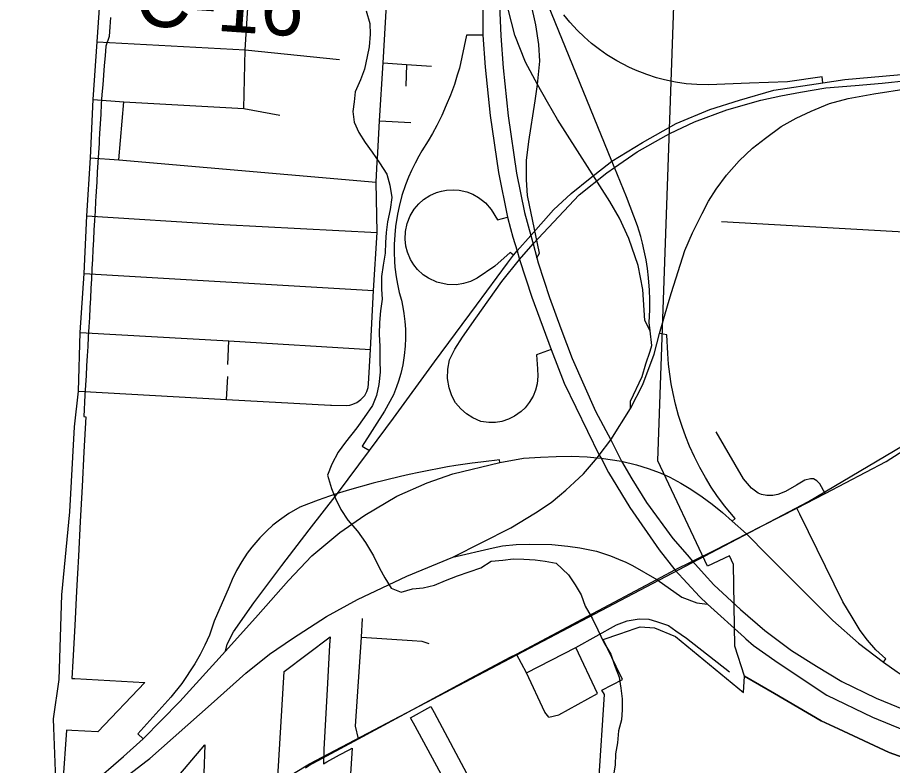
# Model space of a CAD drawing. Extents: x 114843 to 284848, y 317643 to 566895.
# Drawn here: x 230438 to 234947, y 403844 to 407698 of the extents above; entities that cross this region are included whole.
import ezdxf

# ---------------------------------------------------------------- set-up
doc = ezdxf.new("R2010")
doc.units = 0
for name, color, linetype in [('GM_X_City_Street', 7, 'Continuous'), ('GM_X_Corporation', 7, 'Continuous'), ('GM_X_County_Road', 7, 'Continuous'), ('GM_X_County_Road_Text', 7, 'Continuous'), ('GM_X_Interchange_Ramps', 7, 'Continuous'), ('GM_X_Interstate_Route', 7, 'Continuous'), ('GM_X_Minor_River', 7, 'Continuous'), ('GM_X_Rail_Line', 7, 'Continuous'), ('GM_X_Township_Road', 7, 'Continuous'), ('GM_X_US_Route', 7, 'Continuous')]:
    doc.layers.add(name, color=color, linetype=linetype)

msp = doc.modelspace()

# ---------------------------------------------------------------- linework, layer by layer
at = {"layer": 'GM_X_City_Street'}
for points in [[(234066.1, 406646.8), (235127.3, 406586.3), (235636.9, 406557.2)], [(234600.2, 405245.3), (234572.5, 405294.5), (234557.2, 405311), (234538.9, 405320.8), (234523.7, 405320.7), (234495.7, 405313.6), (234451.9, 405288.3), (234396, 405255.3), (234355.9, 405240.5), (234330.1, 405235), (234299.8, 405234.8), (234272.4, 405239.2), (234254.2, 405247.4), (234219.9, 405272.2), (234178.5, 405320.4), (234037.2, 405562.2)]]:
    msp.add_lwpolyline(points, dxfattribs=at)
at = {"layer": 'GM_X_Corporation'}
for points in [[(235116.1, 403844.3), (234929.6, 403909.9), (234668.3, 404033), (234579.5, 404073.9), (234337.9, 404214.3), (234184.7, 404303.3), (234135.1, 404458.5), (234127.6, 404879), (234106.3, 404924.2), (233993.3, 404870.8), (233736.9, 405413.3), (233827.5, 407954.4)], [(230917.4, 407698.6), (230913.7, 407649.6), (230909.8, 407599.9), (230893.1, 407550.1), (230889, 407499.7), (230885, 407450.1), (230880.9, 407400), (230876.9, 407350.2), (230873, 407301.9), (230869.6, 407251.5), (230866.7, 407200.6), (230861, 407100.1), (230859.3, 407070.1), (230858.1, 407050.4), (230855.2, 407000.1), (230851.7, 406950.8), (230848.7, 406900.7), (230845.8, 406850.4), (230842.9, 406800.6), (230841.4, 406775.8), (230840, 406751.5), (230837, 406700.6), (230834.5, 406652), (230831.8, 406601.8), (230829.2, 406551.9), (230826.6, 406501.2), (230824, 406451.9), (230821.5, 406402.7), (230818.8, 406351.6), (230816, 406301.4), (230813.4, 406252.4), (230810.6, 406201.3), (230808, 406152.9), (230805.3, 406103.8), (230802.2, 406053.1), (230799.3, 406002.9), (230796.5, 405953.9), (230793.6, 405902.9), (230790.7, 405852.6), (230787.9, 405803.8), (230785.4, 405752.7), (230778.8, 405641.3), (230789.7, 405640.6), (230780, 405460.2), (230770.4, 405280.6), (230760.8, 405101), (230751.3, 404922), (230746.5, 404832.7), (230741.6, 404741.4), (230732.2, 404565.7), (230722.4, 404382), (230717.6, 404292.3), (230732.6, 404291.5), (231093.3, 404272.1), (230850.8, 404017.1), (230718.2, 404023.2), (230690.7, 404025.4), (230670.5, 403757.4)], [(233433.7, 403762.2), (233462.9, 404209.7), (233448, 404231.1), (233554.6, 404287.5), (233523.2, 404352.9), (233456.1, 404492.3), (233542, 404522.2), (233621.1, 404549.7), (233646.4, 404558.5), (233721.1, 404553.5), (233828.2, 404508.3), (234179.3, 404220.2), (234184.7, 404303.3), (234337.9, 404214.3), (234579.5, 404073.9), (234668.3, 404033), (234929.6, 403909.9), (235116.1, 403844.3)], [(231778.7, 403782.6), (231812.1, 404328.6), (232048.4, 404506), (232046, 404463), (232033.3, 404234.7), (232016.3, 403927.4), (232013.8, 403852.6), (232032.5, 403862.8), (232097.2, 403897.7), (232146.6, 403924), (232162.2, 403932.4), (232141.3, 403613.3)], [(232735, 403589.6), (232487.3, 404045.4), (232462.5, 404089.5), (232566.8, 404147.6), (232585.3, 404116.5), (232766, 403777.9)], [(231250.9, 403770.5), (231403.5, 403949.5), (231392.2, 403654.4)]]:
    msp.add_lwpolyline(points, dxfattribs=at)
at = {"layer": 'GM_X_County_Road'}
for points in [[(230625.2, 404036.8), (230623.6, 404084.5), (230652.9, 404286.2), (230666.8, 404723.5), (230708.1, 405150.9), (230731.8, 405588.8), (230751.4, 405771.9), (230759.7, 406075.1), (230781, 406378.4), (230794.6, 406676.4), (230813.3, 406974.5), (230826.8, 407275.1), (230848.1, 407573.2), (230867.9, 407873.8), (230885.8, 408185.1), (230886.8, 408204.7), (230894.1, 408341.9)], [(234600.2, 405245.3), (234913.8, 405410.7), (235176.6, 405578), (235271, 405643.2), (235444.7, 405757.5), (235741.4, 405950.8), (236265.5, 406297.6), (236411.9, 406401.8), (236510.1, 406466.2), (236863.7, 406667.6)], [(234037.4, 404957.2), (234195, 405037.5), (234454.3, 405169.2), (234600.2, 405245.3)], [(232977, 404401), (233009.3, 404418), (233376.5, 404613.8), (233732.4, 404801.8), (233825.8, 404851), (233916.9, 404895.8), (234037.4, 404957.2)], [(231921, 403832.3), (231938.6, 403843.1), (232194.2, 403981.3), (232497.4, 404143.6), (232769.8, 404291.6), (232977, 404401)], [(230632.2, 403772.2), (230632.9, 403814.4), (230625.2, 404036.8)]]:
    msp.add_lwpolyline(points, dxfattribs=at)
at = {"layer": 'GM_X_Interchange_Ramps'}
for points in [[(233114, 406458.8), (233127.7, 406483.6), (233065, 406780.8), (233060.4, 406862.1), (233060.9, 406961.1), (233073.3, 407058.8), (233105.6, 407268.7), (233118, 407352.1), (233130.2, 407473.3), (233124.3, 407559.2), (233108, 407659.4), (233060.8, 407876.5), (233031.1, 408024.7), (233013.2, 408161.3), (233002.8, 408269), (232989.3, 408448.6), (232994.5, 408937.4), (232973.9, 408958.9)], [(233697.4, 406083.1), (233670.6, 406135.9), (233659.6, 406296.1), (233636.5, 406420.9), (233587.3, 406559.9), (233539.7, 406663.7), (233489.6, 406749.3), (233220.9, 407173.2), (233168.2, 407261.3), (233118, 407352.1), (233056, 407467.6), (233000.3, 407607.8), (232965.4, 407741.7), (232953, 407845.8), (232944.2, 407975.9), (232965, 408452.8), (232948.2, 408475.5)], [(233596.9, 405683.2), (233596, 405721.2), (233655.9, 405847.5), (233676.2, 405913.6), (233697.5, 405978), (233705.9, 406008.6), (233697.4, 406083.1), (233692.5, 406127), (233695.9, 406191.5), (233696.3, 406245.1), (233694.7, 406293.7), (233689.9, 406355.7), (233684, 406404.7), (233676.9, 406449.2), (233667.8, 406495.8), (233658.5, 406535.8), (233649.6, 406569.5), (233632.9, 406624.5), (233575.3, 406773.7), (233514, 406924.4), (233500.7, 406957.1), (233099.1, 407944.9)], [(234588.5, 407361.4), (234583.9, 407391.7), (234405.3, 407367.2), (234210, 407359.2), (233998.1, 407351), (233937.8, 407352.4), (233884.3, 407357), (233829.2, 407364.9), (233771.5, 407376.9), (233730.1, 407387.8), (233681, 407403.6), (233623.1, 407426), (233587.7, 407442.1), (233526.8, 407473.9), (233474.8, 407505.9), (233436.1, 407533), (233396.3, 407564), (233357.3, 407598), (233323.6, 407630.7), (233283.7, 407674), (233253, 407711.5)], [(232836.1, 407606.4), (232751, 407606.3), (232716.2, 407436.7), (232704.1, 407400.5), (232689.4, 407353.3), (232668.7, 407297.6), (232647.5, 407246.1), (232623.7, 407193.5), (232597.7, 407141.1), (232575.4, 407099.5), (232554.5, 407063), (232521.6, 407010.3), (232505.4, 406982.8), (232486.3, 406947.7), (232467.4, 406908.9), (232452.9, 406875.8), (232437, 406835), (232419, 406780.5), (232404.2, 406724.8), (232395.7, 406684.9), (232385.6, 406620.7), (232381.4, 406578), (232378.8, 406528.5), (232378.5, 406489.2), (232380.4, 406441.1), (232382.7, 406412), (232388.8, 406361.4), (232395.1, 406323.9), (232404.8, 406281.4), (232415.8, 406241), (232423.7, 406204.6), (232429.2, 406172.9), (232434.2, 406132), (232437, 406092.6), (232437.6, 406044.9), (232435.8, 406003.8), (232430.8, 405955.6), (232422.8, 405907.8), (232412.6, 405863.3), (232401.1, 405823.9), (232391.4, 405795.3), (232375.2, 405754.4), (232329.3, 405669.3), (232214, 405489.9), (232252.2, 405466.1)], [(233799.6, 407099.5), (233926.8, 407160.7), (234093.5, 407221.5), (234268.5, 407272.4), (234371.1, 407293.9), (234472.8, 407313.2), (234604, 407336.1), (234754, 407347.6), (234892.9, 407360.2), (235021.7, 407372.9), (235027.5, 407332.2)], [(233187.6, 405986.9), (233111.6, 405960.4), (233116.9, 405886.9), (233119.2, 405850.4), (233115.5, 405810.9), (233107.2, 405777.7), (233094.4, 405746.2), (233075.2, 405713.7), (233053.2, 405686.7), (233033.2, 405667.8), (232998.7, 405643.3), (232967.4, 405628), (232932.7, 405616.9), (232901, 405611.5), (232867.1, 405610.4), (232825, 405615.7), (232784.8, 405634.4), (232751.1, 405655), (232722, 405681.4), (232695.1, 405712.5), (232676.3, 405748.3), (232662.1, 405789.9), (232653.7, 405837.3), (232654.5, 405885.9), (232664.5, 405933.5), (232690.8, 405989.3), (232730.9, 406050.9), (232799.6, 406148.7), (232933.3, 406337.4), (233025.4, 406450.2), (233094.6, 406531.1), (233332.1, 406783.9), (233475.3, 406897.5), (233514, 406924.4), (233631.7, 407006.3), (233780.1, 407090.1), (233799.6, 407099.5)], [(232993.9, 406473.3), (232976.9, 406486.7), (232897.9, 406416.6), (232805.7, 406354.7), (232771.5, 406337.7), (232736.2, 406326.5), (232699.1, 406320.7), (232652, 406321.5), (232599.4, 406333.5), (232554.9, 406354.1), (232528.2, 406372.5), (232499.5, 406399), (232480, 406422.9), (232462.8, 406450.9), (232446.9, 406488.8), (232439.1, 406518.9), (232434.8, 406555.7), (232436.5, 406595.4), (232445.1, 406636), (232461, 406675.8), (232482.4, 406710.5), (232505.6, 406737.7), (232530.7, 406759.8), (232562, 406780.2), (232596.2, 406795.6), (232622, 406803.4), (232648, 406808.2), (232684.7, 406810.3), (232713.4, 406808), (232753.8, 406798.9), (232784.6, 406786.8), (232813.9, 406770.4), (232834.3, 406755.6), (232849.2, 406742.4), (232879.3, 406707.8), (232910.5, 406655.8), (232963.1, 406668.3)], [(234121, 405102.6), (234135.6, 405116.5), (234080.6, 405181.8), (234042.2, 405234.6), (234012.8, 405278.6), (233982.9, 405327.4), (233953.5, 405380), (233926.3, 405434), (233901.4, 405489), (233882, 405536.6), (233862.5, 405590.3), (233844.2, 405647.9), (233828.5, 405705.4), (233816, 405759.7), (233806.5, 405810), (233798.6, 405860.8), (233792.6, 405912), (233788.2, 405966.9), (233783.8, 406063.3), (233745.3, 406070.1)], [(232923.1, 405405.6), (232921, 405417.8), (232895.1, 405415.1), (232866.8, 405412), (232824.6, 405406.9), (232780.7, 405401.2), (232744.6, 405396.1), (232696.2, 405388.7), (232654.1, 405381.9), (232610.5, 405374.3), (232557.6, 405364.4), (232506.4, 405354.1), (232456.8, 405343.5), (232410.5, 405333), (232333.8, 405314.4), (232269.7, 405297.6), (232148.4, 405264.5), (232096.5, 405248.7), (232086, 405245.3), (232045, 405231.8), (231987.8, 405211.5), (231936.4, 405191.8), (231892.4, 405173.9), (231835.6, 405142.2), (231787.1, 405108.3), (231753.6, 405081.4), (231722.4, 405053.5), (231686.7, 405017.5), (231644.6, 404968.3), (231621.9, 404938), (231593.6, 404895.2), (231567, 404848.4), (231544.4, 404801.7), (231528.8, 404763.8), (231451.4, 404586.7), (231426.6, 404514.6), (231403.5, 404462.8), (231379.1, 404415.5), (231351.4, 404367), (231283.7, 404265.5), (231227, 404195.5), (231058.3, 404006.5), (231086, 403980.3)], [(234900.2, 404376.2), (234912.6, 404392.6), (234860.7, 404438.9), (234818.4, 404489.8), (234780.3, 404539.3), (234738.5, 404607.2), (234691.6, 404686.2), (234469.7, 405138.9), (234454.3, 405169.2)]]:
    msp.add_lwpolyline(points, dxfattribs=at)
at = {"layer": 'GM_X_Interstate_Route'}
msp.add_line((233993.3, 404674.9), (234183.9, 404503.6), dxfattribs=at)
for points in [[(232940.5, 410092.5), (232916.2, 409652.9), (232863.6, 408604.4), (232844.9, 408303.1), (232835.9, 408074), (232836.1, 407606.4), (232847.4, 407441.4), (232874.1, 407193.2), (232916.5, 406898.8), (232963.1, 406668.3), (232978.4, 406611.3)], [(232954.7, 408580.8), (232948.2, 408475.5), (232937.3, 408300.6), (232927.7, 408066.7), (232917.7, 407839.8), (232928.6, 407603.8), (232939.8, 407438.8), (232966.5, 407190.6), (233008.9, 406896.3), (233050, 406693), (233082.6, 406573.9), (233094.6, 406531.1), (233114, 406458.8), (233120.7, 406434.1), (233179.3, 406255), (233237.2, 406096.2), (233296.8, 405940.8), (233416.4, 405668.9), (233494.4, 405522.4), (233550.4, 405411.5), (233604.2, 405320), (233679.5, 405198.1), (233814.9, 405014), (233888.7, 404928.4)], [(232978.4, 406611.3), (232990.6, 406565.7), (233012.9, 406494.8), (233025.4, 406450.2), (233087.9, 406256.1), (233187.6, 405986.9)], [(233187.6, 405986.9), (233255.5, 405813.7), (233435.8, 405443), (233442.3, 405432.3)], [(231086, 403980.3), (231274.1, 404172.5), (231509.7, 404432.6), (231678.2, 404619.8), (231835, 404797.6), (231953.8, 404923.8), (232098.2, 405044.5), (232227.2, 405133.8), (232391.7, 405231.8), (232547.9, 405299.9), (232681.5, 405346.4), (232923.1, 405405.6), (233044.6, 405427.3), (233132.3, 405432.8), (233213.4, 405436.6), (233292.1, 405437.2), (233372.5, 405433.7), (233424.4, 405429.3), (233445.5, 405427), (233550.4, 405411.5), (233626.8, 405393.4), (233687.9, 405374.3), (233748.9, 405352), (233798.6, 405328.9), (233856.4, 405299.2), (233907.8, 405268), (233966.5, 405227.8), (234017.9, 405190), (234071, 405146.6), (234121, 405102.6)], [(233442.3, 405432.3), (233445.5, 405427), (233483.6, 405353.3), (233592.6, 405173.4), (233744.7, 404954.5), (233825.8, 404851), (233952.6, 404713.9), (233993.3, 404674.9)], [(234121, 405102.6), (234195, 405037.5), (234304.4, 404925.5), (234639.7, 404590.1), (234771.5, 404473.4), (234900.2, 404376.2), (234970.4, 404325.5), (235038.5, 404281.5), (235149.2, 404219.7), (235260.7, 404168.3), (235371.1, 404120.8), (235499.7, 404078), (235615.6, 404048.3), (235751.6, 404016.4), (235818.3, 403990.2), (235905.6, 403941.1)], [(232681.1, 404916.5), (232888, 404965.1), (232937.3, 404975.8), (233007.6, 404981.8), (233075.6, 404983.5), (233190.8, 404983.1), (233273.5, 404974.1), (233335.6, 404964.9), (233421.1, 404947.6), (233494.3, 404923.3), (233555.1, 404898.9), (233569.4, 404892.3)], [(233888.7, 404928.4), (233916.9, 404895.8), (233976.5, 404829)], [(231099.5, 403863.8), (231119.5, 403878.9), (231435.8, 404159.1), (231614.4, 404319.2), (231736.1, 404416.8), (231854.4, 404498.5), (232030.1, 404610.9), (232189.3, 404699.6), (232444.1, 404819.6), (232681.1, 404916.5)], [(233569.4, 404892.3), (233607.6, 404874.5), (233732.4, 404801.8), (233861.5, 404710.5), (233938.7, 404681.8), (233993.3, 404674.9)], [(233976.5, 404829), (234025.6, 404774.1), (234162.6, 404647.1), (234288.5, 404539.1), (234425.9, 404436.5), (234555.6, 404355.2), (234686.5, 404276.8), (234862.6, 404190), (235043.2, 404116.1), (235205.2, 404061.6), (235351.4, 404021.6), (235611.3, 403972.6), (235773.5, 403948.2), (235905.6, 403941.1)], [(234183.9, 404503.6), (234191.6, 404496.8), (234231.2, 404461.1), (234339.8, 404385.2), (234454.7, 404307.6), (234608.3, 404206.8), (234843.1, 404092.6), (235074.2, 403998.2), (235239.1, 403947.3), (235469.8, 403888.9), (235605.4, 403869), (235776.2, 403844)], [(225845.6, 399932.7), (226472.7, 400465.3), (226596.9, 400569.1), (226936.9, 400856.5), (227280.8, 401143.8), (227625.1, 401423.9), (227768.5, 401541.6), (227848.8, 401600.3), (228001, 401711.5), (228205.1, 401860), (228588.6, 402132.7), (229275.7, 402636.6), (229955.9, 403125.2), (230629.5, 403603.7), (230817.3, 403745.7), (230984.1, 403889.8), (231086, 403980.3)], [(228621.2, 402077.7), (229322.2, 402577.6), (229965.2, 403036.7), (230621.7, 403502.4), (231039.4, 403818.5), (231099.5, 403863.8)]]:
    msp.add_lwpolyline(points, dxfattribs=at)
at = {"layer": 'GM_X_Minor_River'}
for points in [[(232233.8, 407733.2), (232253.7, 407667), (232255.6, 407612.9), (232249.5, 407546.7), (232239.4, 407496.6), (232225.3, 407432.5), (232205.2, 407376.4), (232177, 407314.3), (232173, 407264.2), (232164.9, 407214.1), (232172.8, 407157.9), (232196.7, 407105.8), (232228.6, 407053.6)], [(232228.6, 407053.6), (232264.5, 407003.4), (232302.5, 406949.2), (232340.4, 406890.9), (232356.3, 406834.8), (232366.2, 406770.6), (232358.1, 406708.5), (232343.9, 406644.3), (232337.8, 406590.2), (232333.7, 406538.1), (232331.6, 406484), (232321.5, 406421.8), (232313.4, 406363.7), (232313.3, 406297.5), (232317.2, 406247.4), (232309.1, 406187.3), (232303, 406127.1), (232300.9, 406067), (232304.8, 406002.8), (232304.6, 405930.7), (232306.5, 405870.5), (232300.4, 405806.4), (232288.3, 405750.2), (232266.2, 405698.2), (232224.1, 405636.1), (232185.9, 405584.1), (232127.8, 405510), (232089.7, 405458), (232057.5, 405395.9), (232035.4, 405339.8), (232055.3, 405271.6), (232077.2, 405219.4), (232103.1, 405163.2), (232139.1, 405107), (232189, 405050.7), (232230.9, 404992.5), (232272.8, 404924.3), (232302.7, 404860), (232330.6, 404809.9), (232362.6, 404757.7), (232414.6, 404737.5), (232472.6, 404753.4), (232528.7, 404759.3), (232586.7, 404773.2), (232642.8, 404797.2), (232704.9, 404821.1), (232765, 404841), (232825, 404862.9), (232879.1, 404896.9), (232939.2, 404900.8), (232991.2, 404908.7), (233047.2, 404906.6), (233105.3, 404902.5), (233157.3, 404896.3), (233213.3, 404886.2), (233277.2, 404825.9), (233311.1, 404773.7), (233343.1, 404723.5), (233363, 404665.3), (233400.9, 404599.1), (233428.8, 404542.9), (233458.7, 404476.7), (233494.6, 404416.4), (233514.5, 404360.3), (233538.4, 404298), (233546.3, 404241.9), (233554.2, 404187.7), (233554.1, 404129.6), (233550.1, 404079.5), (233533.9, 404021.4), (233529.8, 403961.2), (233519.7, 403903.1), (233517.6, 403845), (233505.5, 403774.8)]]:
    msp.add_lwpolyline(points, dxfattribs=at)
at = {"layer": 'GM_X_Rail_Line'}
msp.add_lwpolyline([(227281.6, 395269.1), (230042.9, 395159.9), (230087.8, 395770), (230449.8, 400794.4), (230581.2, 402931.9), (231604.7, 403648.4), (231942.7, 403852.5), (234514.3, 405203.9), (235306.5, 405672.9), (236414.8, 406419.1), (237735.6, 407132.6), (238953.3, 407421.8), (239443.8, 407599)], dxfattribs=at)
at = {"layer": 'GM_X_Township_Road'}
for p, q in [((232442.3, 407455.9), (232439.6, 407344.3)), ((230959.7, 406965.1), (230986.3, 407263.2)), ((232303.9, 407164.7), (232464.3, 407157.5)), ((230781, 406378.4), (232271.5, 406290.5)), ((231521.6, 405909.5), (231527, 406031.5)), ((231514.3, 405729.8), (231521.5, 405847.8)), ((233426.9, 404214.1), (233314.2, 404451.7))]:
    msp.add_line(p, q, dxfattribs=at)
for points in [[(231603.3, 407228.4), (231611.5, 407531.6), (231630.3, 407829.7), (231649, 408133)], [(232291.7, 406954.2), (232292.6, 406969.9), (232303.9, 407164.7), (232321.2, 407463.6), (232338.4, 407760.7), (232346.1, 407930.8)], [(230848.1, 407573.2), (231611.5, 407531.6), (232097.5, 407481.6)], [(232321.2, 407463.6), (232442.3, 407455.9), (232570.9, 407447.7)], [(230826.8, 407275.1), (230986.3, 407263.2), (231603.3, 407228.4), (231790.3, 407195)], [(230813.3, 406974.5), (230959.7, 406965.1), (232285.6, 406849.6)], [(232185.9, 405713.5), (232207.6, 405729.8), (232227, 405750.3), (232237.4, 405771), (232244.2, 405790.7), (232246.6, 405810), (232256.4, 405988), (232271.5, 406290.5), (232291.4, 406589.8), (232285.6, 406849.6), (232291.7, 406954.2)], [(230794.6, 406676.4), (231500.6, 406631.3), (232291.4, 406589.8)], [(230759.7, 406075.1), (231527, 406031.5), (232256.4, 405988)], [(230751.4, 405771.9), (231514.3, 405729.8), (232050.6, 405699.9), (232055.1, 405699.8)], [(232055.1, 405699.8), (232131.1, 405697.9), (232149.6, 405700.4), (232166, 405705), (232185.9, 405713.5)], [(232194.2, 403981.3), (232179.9, 404046), (232209.8, 404505.2), (232216, 404600.5)], [(233060.4, 404321.1), (233314.2, 404451.7), (233524.2, 404569.1), (233578.8, 404588.8), (233641.5, 404598.9), (233691.4, 404597.6), (233731, 404586.4), (233793.1, 404564.4), (233830.5, 404537.1), (233885.9, 404498.9), (234106.9, 404325.4)], [(232209.8, 404505.2), (232471.7, 404487.3), (232520.5, 404483.9), (232557.6, 404471.8)], [(233175.2, 404091.8), (233155.7, 404119), (233060.4, 404321.1), (233009.3, 404418)], [(233175.2, 404091.8), (233226.5, 404105.1), (233426.9, 404214.1)]]:
    msp.add_lwpolyline(points, dxfattribs=at)
at = {"layer": 'GM_X_US_Route'}
for points in [[(233790.6, 406224.3), (233807.2, 406280.8), (233877.4, 406496.5), (233916.6, 406588.5), (233965.5, 406688.7), (233998.6, 406751.5), (234037.5, 406813.2), (234091.4, 406885.4), (234156.3, 406959.5), (234225.9, 407024.2), (234291.6, 407076.8), (234372.2, 407136.4), (234449.5, 407178.7), (234526.8, 407215.1), (234622.7, 407254), (234718.6, 407280.2), (234850.5, 407304.3), (235027.5, 407332.2), (235301.7, 407365.5), (235521.6, 407385.6), (236130.3, 407458.4), (236348.4, 407476.3)], [(234588.5, 407361.4), (234701.1, 407378.7), (235515.3, 407451), (235895, 407484.2)], [(231509.7, 404432.6), (231518.2, 404468.2), (231550.8, 404532.7), (231655.1, 404681), (231799.4, 404873.9), (231940.2, 405057.4), (232086, 405245.3), (232252.2, 405466.1), (232374.9, 405633.7), (232587, 405923.7), (232802.6, 406214.8), (232963.4, 406432.4), (232993.9, 406473.3), (233012.9, 406494.8), (233082.6, 406573.9), (233199.8, 406706.4), (233290.7, 406791.6), (233388, 406869.3), (233500.7, 406957.1), (233657.6, 407054.2), (233832.5, 407152.1), (234006, 407224.4), (234158.4, 407271.7), (234335.7, 407322.7), (234588.5, 407361.4)], [(233308.8, 405304), (233355, 405346.6), (233415.5, 405418.7), (233424.4, 405429.3), (233435.8, 405443), (233494.4, 405522.4), (233596.9, 405683.2), (233660.7, 405807), (233719, 405963.8), (233745.3, 406070.1), (233790.6, 406224.3)], [(233230.8, 405235.1), (233262.7, 405261.5), (233308.8, 405304)], [(232681.1, 404916.5), (232979.4, 405068.2), (233107, 405144.7), (233187, 405198.9), (233230.8, 405235.1)], [(231099.5, 403863.8), (231119.5, 403878.9), (231435.8, 404159.1), (231614.4, 404319.2), (231736.1, 404416.8), (231854.4, 404498.5), (232030.1, 404610.9), (232189.3, 404699.6), (232444.1, 404819.6), (232681.1, 404916.5)], [(228621.2, 402077.7), (229322.2, 402577.6), (229965.2, 403036.7), (230621.7, 403502.4), (231039.4, 403818.5), (231099.5, 403863.8)]]:
    msp.add_lwpolyline(points, dxfattribs=at)

# ---------------------------------------------------------------- texts
at = {"layer": 'GM_X_County_Road_Text'}
msp.add_text('C-16', height=300.01, rotation=355.972, dxfattribs=at).set_placement((231036.6, 407659.7))

doc.saveas('drawing.dxf')
